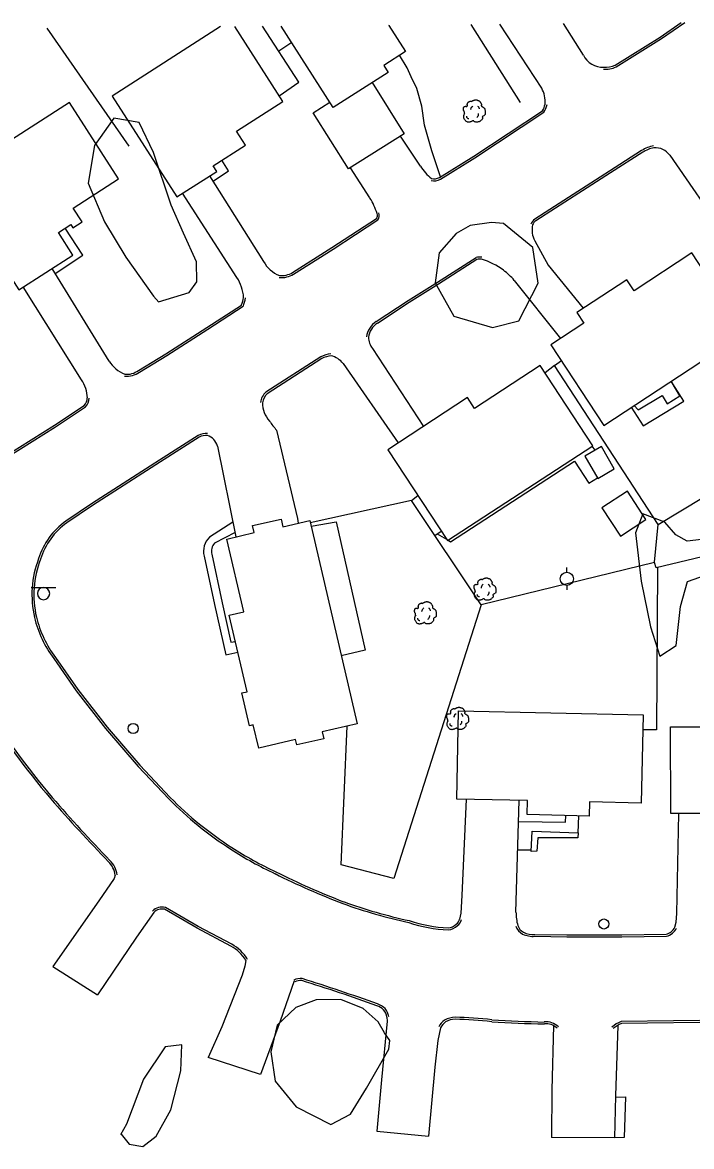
# Model space of a CAD drawing. Extents: x 2145380 to 2157287, y 139568 to 149130.
# Drawn here: x 2149038.2 to 2149241.2, y 143337.1 to 143678.3 of the extents above; entities that cross this region are included whole.
import ezdxf

# ---------------------------------------------------------------- set-up
doc = ezdxf.new("R2010")
doc.units = 0
for name, color, linetype in [('Default', 7, 'Continuous'), ('TOPO_Asphalt', 7, 'Continuous'), ('TOPO_Building', 7, 'Continuous'), ('TOPO_Concrete', 7, 'Continuous'), ('TOPO_Curb Back', 7, 'Continuous'), ('TOPO_Fence', 7, 'Continuous'), ('TOPO_Misc Line', 7, 'Continuous'), ('TOPO_Power Pole', 7, 'Continuous'), ('TOPO_Sidewalk', 7, 'Continuous'), ('TOPO_Sign', 7, 'Continuous'), ('TOPO_Tree', 7, 'Continuous'), ('TOPO_Tree Line', 7, 'Continuous'), ('TOPO_Wall Freestanding', 7, 'Continuous'), ('TOPO_Water Meter', 7, 'Continuous')]:
    doc.layers.add(name, color=color, linetype=linetype)

# ---------------------------------------------------------------- blocks, each defined once
blk = doc.blocks.new('POWPOL')
at = {"layer": 'TOPO_Power Pole'}
for p, q in [((0, 10.2), (0, 17.3)), ((0, -10.2), (0, -17.3))]:
    blk.add_line(p, q, dxfattribs=at)
blk.add_circle((0, 0), 10.2, dxfattribs=at)
blk = doc.blocks.new('TREE')
at = {"layer": 'TOPO_Tree'}
for points in [[(-14.1, -0.4), (-14.2, 0.5), (-14.4, 1.4), (-14.6, 2.3), (-14.8, 3.2), (-15.5, 4), (-15.7, 4.9), (-15.8, 5.6), (-15.7, 6.3), (-15.7, 7), (-15.6, 7.9), (-15.7, 8.8), (-15.1, 9.7), (-14.6, 10.4), (-13.8, 10.5), (-13, 10.7), (-12.2, 11), (-11.1, 10), (-10.4, 10.7), (-9.4, 11.7), (-10.3, 13.3), (-9.8, 14.4), (-9.6, 15.1), (-9.3, 15.9), (-8.8, 16.5), (-8.2, 17.3), (-7.5, 17.7), (-6.7, 18.1), (-6.1, 18.4), (-5.6, 18.6), (-5.1, 18.7), (-4.5, 18.7), (-4, 18.5), (-3.5, 18.1)], [(-3.5, 17.6), (-3.1, 18.3), (-2.6, 18.8), (-1.9, 19.2), (-1, 19.7), (-0.2, 20), (0.7, 20.2), (1.6, 20.5), (2.5, 20.8), (3.4, 20.8), (4.1, 20.7), (4.8, 20.5), (5.5, 20.2), (6.4, 19.9), (7.3, 19.7), (8.2, 19.2), (9.4, 18.4), (10, 17.2), (10.8, 16), (11.2, 15.3), (11.6, 14.6), (11.9, 13.9), (12.2, 13.1), (11.4, 12), (11.9, 11.2), (12, 11), (12.2, 10.9), (12.4, 10.7), (12.9, 10.4), (13.5, 10), (14, 9.7), (14.7, 9.2), (15.4, 8.7), (16.1, 8.1), (16.7, 7.5), (16.9, 6.7), (17.1, 6), (17.6, 4.4), (17.7, 2.8), (17.7, 1.2), (17.7, -0.2), (17.8, -2.2), (16.6, -3), (15.5, -3.8), (14.3, -4.6), (13.2, -5.3)], [(13.2, -5.3), (13.3, -5.8), (13.4, -6.3), (13.4, -6.7), (13.8, -8.5), (12.2, -10), (10.8, -11.5), (10, -12.3), (9.1, -12.8), (8.2, -13.1), (6, -13.8), (3.3, -13.6), (1.3, -13.1), (0.5, -12.9), (-0.1, -11.4), (-0.8, -11.5), (-2, -11.6), (-3.3, -12.8), (-4.5, -13.1), (-6.1, -13.5), (-7.8, -14), (-9.3, -13.6), (-11.4, -13.1), (-12.8, -11.4), (-14.1, -9.4), (-15.3, -7.3), (-15.6, -5.1), (-15.1, -3), (-14.9, -1.9), (-13.9, -0.8), (-13.5, 0.1)], [(-4.2, 5.1), (-4.5, 6.1), (-4.3, 7.2), (-3.8, 8.2), (-3.3, 9.3), (-2.7, 10.3), (-1.6, 11)], [(5.9, 11.2), (6.5, 10.7), (7, 10.2), (7.4, 9.5), (7.9, 8.6), (8.3, 7.6), (8.5, 6.6)], [(-11.4, -4.5), (-11.5, -5.4), (-11, -6.3), (-10.1, -7.2), (-9.3, -8), (-8.5, -8.3), (-7.7, -8.1)], [(4.8, -6.3), (5.7, -5.7), (6.3, -4.9), (6.8, -3.9), (7.4, -2.8), (7.6, -1.7), (7.5, -0.6)]]:
    blk.add_open_spline(points, degree=3, dxfattribs=at)
blk = doc.blocks.new('WTRMTR')
at = {"layer": 'Default'}
blk.add_circle((0, 0), 3.89, dxfattribs=at)

msp = doc.modelspace()

# ---------------------------------------------------------------- linework, layer by layer
at = {"layer": 'TOPO_Asphalt'}
msp.add_line((2149047.44, 143391.71), (2149060.94, 143383.14), dxfattribs=at)
for points in [[(2149195.75, 143658.36), (2149183.04, 143677.8)], [(2149208.4, 143668.4), (2149202.32, 143677.98)], [(2149158.97, 143634.69), (2149152.92, 143643.74)], [(2149234.62, 143638), (2149251.55, 143613.54)], [(2149143.62, 143625.02), (2149137.72, 143634.22)], [(2149111.38, 143605.73), (2149095.08, 143631.78)], [(2149103.28, 143600.86), (2149086.74, 143626.44)], [(2149193.63, 143612.04), (2149197.7, 143604.6), (2149208.37, 143591.54)], [(2149064.51, 143575.51), (2149047.16, 143603.63)], [(2149056.12, 143569.85), (2149038.39, 143598.01)], [(2149187.42, 143600.01), (2149201.5, 143582.41)], [(2149144.43, 143579.31), (2149159.92, 143555.69)], [(2149135.49, 143574.74), (2149152.21, 143550.65)], [(2149115.31, 143554.54), (2149121.6, 143527.75), (2149121.88, 143526.31)], [(2149097.33, 143549.71), (2149102.98, 143522.13)], [(2149170.86, 143406.09), (2149171.27, 143407.87), (2149171.65, 143413.31), (2149172.9, 143442.48)], [(2149187.94, 143408.2), (2149188.96, 143442.12)], [(2149236.14, 143403.62), (2149236.6, 143405.13), (2149236.76, 143407.79), (2149237.41, 143438.13)], [(2149066.35, 143419.42), (2149065.96, 143418.47), (2149061.32, 143411.61), (2149047.44, 143391.71), (2149047.41, 143391.66)], [(2149078.04, 143408.12), (2149072.82, 143400.62), (2149060.94, 143383.14)], [(2149105.95, 143393.55), (2149105.65, 143391.76), (2149104.84, 143389.03), (2149098.67, 143373.4), (2149094.57, 143364.08)], [(2149120.68, 143387.33), (2149116.36, 143375.11), (2149110.44, 143358.91), (2149094.57, 143364.08)], [(2149148.76, 143376.34), (2149148.81, 143375.09), (2149147.12, 143357.29), (2149145.76, 143341.71), (2149161.41, 143340.2)], [(2149165.02, 143373.12), (2149164.28, 143369.27), (2149163.28, 143361.15), (2149161.41, 143340.2)], [(2149218.83, 143373.83), (2149218.12, 143352.43), (2149217.81, 143339.74), (2149198.72, 143339.83)], [(2149199.32, 143373.76), (2149198.87, 143354.18), (2149198.72, 143339.83)]]:
    msp.add_lwpolyline(points, dxfattribs=at)
for centre, radius, start, end in [((2149214.32, 143671.37), 6.63, 206.6731, 271.8943), ((2149188.47, 143654.29), 8.34, 354.4894, 29.2542), ((2149230.21, 143634.83), 5.43, 35.6864, 94.1887), ((2149171.62, 143642.55), 14.89, 211.8155, 231.3937), ((2149127.04, 143614.54), 19.61, 17.078, 32.2849), ((2149200.06, 143615.32), 7.22, 167.8968, 207.0259), ((2149119.54, 143610.09), 9.25, 208.0679, 248.6538), ((2149170.72, 143584.52), 22.93, 54.0626, 72.8477), ((2149168.64, 143583.48), 25.02, 41.3629, 51.6004), ((2149092.56, 143593.94), 12.76, 3.9122, 32.8253), ((2149148.84, 143582.91), 5.69, 181.7223, 219.1899), ((2149072.66, 143580.38), 9.49, 210.85, 248.8324), ((2149130.35, 143570.87), 6.43, 36.9717, 76.3111), ((2149046.99, 143563.92), 10.89, 2.2214, 32.9913), ((2149119.46, 143562.98), 8.47, 180.6434, 221.9842), ((2149126.76, 143565.64), 15.94, 211.4884, 224.092), ((2149092.61, 143548.32), 4.93, 16.4595, 69.5399), ((2149204.97, 143408.41), 17.03, 180.7147, 194.464)]:
    msp.add_arc(centre, radius, start, end, dxfattribs=at)
at = {"layer": 'TOPO_Building'}
for points in [[(2149098.31, 143677.05), (2149065.4, 143655.97), (2149085.02, 143625.34), (2149097.12, 143633.09), (2149096.03, 143634.8), (2149105.88, 143641.1), (2149103.17, 143645.33), (2149117.22, 143654.33), (2149102.64, 143677.09)], [(2149149.47, 143677.51), (2149149.33, 143677.42), (2149154.4, 143669.5), (2149147.8, 143665.27), (2149149.15, 143663.15), (2149132.51, 143652.5), (2149116.69, 143677.22)]]:
    msp.add_lwpolyline(points, dxfattribs=at)
for points in [[(2149052.45, 143654.01), (2149015.74, 143630.47), (2149037.09, 143597.17), (2149053.48, 143607.68), (2149049.07, 143614.56), (2149052.86, 143616.99), (2149053.49, 143616), (2149056.25, 143617.77), (2149053.57, 143621.96), (2149067.34, 143630.79)], [(2149198.57, 143580.49), (2149214.6, 143556), (2149257.29, 143583.95), (2149241.33, 143608.34), (2149223.77, 143596.84), (2149221.58, 143600.19), (2149206.44, 143590.27), (2149208.56, 143587.03)], [(2149149.09, 143548.61), (2149167.13, 143521), (2149211.23, 143549.82), (2149195.31, 143574.18), (2149175.41, 143561.16), (2149173.28, 143564.42)], [(2149208.85, 143546.61), (2149212.76, 143539.9), (2149217.78, 143542.82), (2149213.87, 143549.53)], [(2149221.76, 143536.03), (2149214.04, 143530.96), (2149219.68, 143522.37), (2149227.4, 143527.44)], [(2149125.35, 143527.12), (2149139.71, 143465.37), (2149129.14, 143462.91), (2149129.62, 143460.86), (2149121.44, 143458.96), (2149121.05, 143460.62), (2149109.88, 143458.02), (2149108.23, 143465.1), (2149107.03, 143464.82), (2149104.73, 143474.74), (2149106.34, 143475.12), (2149100.93, 143498.4), (2149105.34, 143499.43), (2149100.22, 143521.49), (2149108.5, 143523.42), (2149108.01, 143525.55), (2149116.66, 143527.56), (2149117.2, 143525.23)], [(2149226.5, 143468.1), (2149225.9, 143441.31), (2149210.22, 143441.66), (2149210.13, 143437.39), (2149191.34, 143437.81), (2149191.44, 143442.07), (2149169.95, 143442.55), (2149170.55, 143469.36)], [(2149245.87, 143468.3), (2149281.67, 143468.4), (2149281.75, 143441.45), (2149257.49, 143441.38), (2149257.5, 143438.18), (2149234.94, 143438.12), (2149234.87, 143464.48), (2149245.88, 143464.51)]]:
    msp.add_lwpolyline(points, close=True, dxfattribs=at)
at = {"layer": 'TOPO_Concrete'}
for points in [[(2149165.04, 143631.49), (2149162.37, 143639.34), (2149160.14, 143647.12), (2149159.35, 143652.92), (2149157.91, 143658.28), (2149156.16, 143661.77), (2149154.88, 143664.58), (2149152.61, 143668.34)], [(2149223.83, 143562.05), (2149225.02, 143560.67), (2149232.36, 143565.1), (2149233.84, 143562.55), (2149237.68, 143564.96), (2149235.06, 143569.4)], [(2149125.76, 143525.38), (2149133.36, 143526.73), (2149142.19, 143487.75), (2149134.9, 143486.03)]]:
    msp.add_lwpolyline(points, dxfattribs=at)
at = {"layer": 'TOPO_Curb Back'}
for points in [[(2149218.06, 143665.37), (2149231.75, 143673.89), (2149238.09, 143678.29)], [(2149218.35, 143664.84), (2149232.08, 143673.39), (2149239.16, 143678.3)], [(2149164.72, 143631.29), (2149175.12, 143637.74), (2149195.98, 143651.47)], [(2149165.04, 143630.78), (2149175.44, 143637.23), (2149196.42, 143651.04)], [(2149226.08, 143639.39), (2149216.3, 143633.2), (2149198.22, 143621.48), (2149193.64, 143618.6)], [(2149226.41, 143638.89), (2149216.62, 143632.69), (2149198.54, 143620.97), (2149193.97, 143618.1)], [(2149120.15, 143602.39), (2149132.09, 143610.03), (2149145.58, 143618.83)], [(2149120.46, 143601.88), (2149132.42, 143609.52), (2149146, 143618.39)], [(2149145.56, 143587.53), (2149155.25, 143593.91), (2149164.15, 143599.42), (2149175.86, 143606.95)], [(2149145.89, 143587.03), (2149155.57, 143593.4), (2149164.47, 143598.91), (2149176.11, 143606.4)], [(2149073.36, 143572.68), (2149081.65, 143577.74), (2149094.12, 143585.71), (2149104.7, 143592.53)], [(2149073.7, 143572.18), (2149081.97, 143577.23), (2149094.44, 143585.21), (2149105.2, 143592.15)], [(2149128.71, 143576.81), (2149112.05, 143566.07)], [(2149129, 143576.29), (2149112.42, 143565.6)], [(2149027.7, 143543.31), (2149033.76, 143547.17), (2149047.88, 143556.06), (2149056.92, 143562.05)], [(2149028, 143542.79), (2149034.08, 143546.67), (2149048.2, 143555.56), (2149057.32, 143561.6)], [(2149091.53, 143552.92), (2149079.74, 143545.44), (2149059.08, 143532.13), (2149051.34, 143526.93)], [(2149091.84, 143552.4), (2149080.06, 143544.93), (2149059.41, 143531.63), (2149051.68, 143526.43)], [(2149048.17, 143485.52), (2149054.96, 143475.77), (2149063.85, 143464.38), (2149073.75, 143452.79), (2149083.01, 143443.05)], [(2149047.68, 143485.17), (2149054.48, 143475.42), (2149063.39, 143464), (2149073.31, 143452.39), (2149082.58, 143442.63)], [(2149101.45, 143397.92), (2149091.23, 143403.36), (2149081.33, 143409.08)], [(2149101.73, 143398.45), (2149091.52, 143403.88), (2149081.55, 143409.64)], [(2149193.67, 143401.47), (2149203.34, 143401.29), (2149220.07, 143401.27), (2149233.53, 143401.5)], [(2149193.69, 143400.87), (2149203.34, 143400.69), (2149220.08, 143400.67), (2149233.61, 143400.91)], [(2149251.66, 143375.42), (2149219.84, 143374.97)], [(2149251.67, 143374.82), (2149219.96, 143374.37)]]:
    msp.add_lwpolyline(points, dxfattribs=at)
for centre, radius, start, end in [((2149215.2, 143671.33), 7.21, 264.2847, 295.8973), ((2149215.2, 143671.33), 6.61, 264.2851, 295.6307), ((2149191.16, 143654.53), 5.71, 327.5681, 349.4505), ((2149191.16, 143654.53), 6.31, 326.3773, 349.4485), ((2149231.04, 143632.24), 8.7, 98.6852, 124.7552), ((2149231.04, 143632.24), 8.1, 98.6868, 124.8424), ((2149163.08, 143633.88), 3.67, 255.9196, 302.3361), ((2149163.08, 143633.88), 3.07, 255.9153, 302.3884), ((2149144.3, 143619.76), 1.59, 324.1794, 19.9696), ((2149144.29, 143619.76), 2.19, 321.0405, 19.9657), ((2149195.41, 143615.99), 3.15, 124.1009, 160.7763), ((2149195.41, 143615.99), 2.55, 124.3113, 160.7785), ((2149176.87, 143603.35), 3.74, 78.7451, 105.6599), ((2149176.87, 143603.35), 3.14, 78.7454, 104.0874), ((2149116.73, 143608.14), 7.29, 265.254, 300.7854), ((2149116.73, 143608.14), 6.69, 265.2538, 300.7061), ((2149077.74, 143600.77), 28.19, 343.0176, 347.81), ((2149077.69, 143600.78), 28.84, 342.5851, 347.8078), ((2149149.35, 143581.8), 6.87, 123.4682, 171.3799), ((2149149.35, 143581.8), 6.27, 123.4726, 171.3807), ((2149133.02, 143567.81), 9.99, 97.036, 115.6234), ((2149133.02, 143567.81), 9.39, 97.0322, 115.3981), ((2149069.88, 143577.19), 6.3, 263.5054, 307.3779), ((2149069.88, 143577.19), 5.7, 263.5036, 307.6868), ((2149054.01, 143564.59), 3.86, 318.936, 356.2351), ((2149054.01, 143564.59), 4.46, 317.8544, 356.2354), ((2149115.64, 143562.17), 5.3, 132.5744, 171.2982), ((2149115.64, 143562.17), 4.7, 133.182, 171.2969), ((2149093.96, 143548.55), 5, 85.1666, 119.0562), ((2149093.96, 143548.55), 4.4, 85.1674, 118.8361), ((2149063.95, 143509.09), 21.84, 125.2567, 162.808), ((2149063.95, 143509.09), 21.24, 125.2755, 162.8614), ((2149071.83, 143504.53), 30.78, 159.0312, 192.892), ((2149071.83, 143504.53), 30.18, 158.9925, 192.8837), ((2149075.89, 143506.02), 35.08, 193.7803, 216.4783), ((2149075.89, 143506.02), 34.48, 193.788, 216.4923), ((2149252.37, 143616.55), 268.69, 212.5896, 220.2262), ((2149252.38, 143616.55), 269.3, 212.5921, 220.2266), ((2149386.94, 143736.33), 449.41, 220.8059, 224.1118), ((2149386.96, 143736.34), 448.84, 220.8063, 224.1108), ((2149158.36, 143516.81), 106.04, 224.3894, 237.5033), ((2149158.36, 143516.81), 105.45, 224.3926, 237.5051), ((2149160.32, 143517.43), 107.63, 236.8004, 244.9937), ((2149160.31, 143517.41), 107, 236.7971, 244.9986), ((2149059.2, 143418.36), 7.83, 8.4075, 45.3413), ((2149059.2, 143418.37), 7.23, 8.4065, 45.392), ((2149217.3, 143624.6), 228.33, 243.406, 249.0335), ((2149217.3, 143624.62), 228.94, 243.4083, 249.0348), ((2149188.57, 143557.73), 156.23, 250.0966, 257.7471), ((2149188.58, 143557.74), 155.64, 250.0991, 257.7588), ((2149080.57, 143405.56), 4.2, 76.4724, 134.602), ((2149080.57, 143405.56), 3.6, 77.8041, 134.6008), ((2149169.39, 143447.12), 44.32, 251.6278, 267.3843), ((2149169.39, 143447.12), 43.72, 251.5858, 267.3547), ((2149167.26, 143406.94), 4.09, 271.5279, 316.4757), ((2149167.26, 143406.94), 3.49, 271.8753, 317.2727), ((2149168.18, 143406.8), 2.77, 306.3065, 345.1705), ((2149168.18, 143406.8), 3.37, 307.2996, 345.1687), ((2149192.07, 143405.42), 4.4, 199.3887, 241.1399), ((2149192.07, 143405.42), 3.8, 199.3881, 240.8278), ((2149232.46, 143405.5), 4.14, 285.0121, 332.9189), ((2149232.46, 143405.5), 4.74, 284.0895, 332.9197), ((2149193.16, 143408.51), 7.66, 245.1528, 273.9597), ((2149193.16, 143408.51), 7.06, 245.3261, 274.1703), ((2149095.47, 143387.26), 12.22, 30.981, 60.7421), ((2149095.48, 143387.26), 12.82, 30.9798, 60.7722), ((2149122.57, 143383.45), 4.61, 84.0183, 115.9848), ((2149122.57, 143383.45), 4.01, 84.8449, 115.9841), ((2148960.33, 142867.24), 545.03, 70.1156, 72.6422), ((2148960.33, 142867.25), 545.62, 70.1182, 72.6487), ((2149144.63, 143375.75), 4.17, 8.2295, 75.0756), ((2149144.63, 143375.75), 4.77, 8.2314, 74.7522), ((2149169.79, 143368.88), 7.44, 92.5268, 118.1225), ((2149164.84, 143229.45), 146.94, 83.8212, 88.1959), ((2149170.24, 143370.16), 6.6, 126.8142, 150.3614), ((2149170.24, 143370.16), 6, 127.2489, 150.3614), ((2149169.79, 143368.88), 6.84, 92.717, 117.7379), ((2149164.84, 143229.44), 146.35, 83.8157, 88.1868), ((2149207.45, 143819.3), 445.17, 266.542, 268.5974), ((2149207.45, 143819.18), 444.46, 266.5437, 268.5921), ((2149197.15, 143369.62), 5.28, 46.0735, 96.7703), ((2149197.15, 143369.62), 4.68, 46.0748, 97.2791), ((2149223.37, 143365.85), 9.78, 111.1532, 130.2291), ((2149223.37, 143365.85), 9.19, 111.8161, 130.2284)]:
    msp.add_arc(centre, radius, start, end, dxfattribs=at)
at = {"layer": 'TOPO_Fence'}
for p, q in [((2149045.58, 143676.58), (2149070.47, 143640.75)), ((2149189.3, 143654.05), (2149174.38, 143677.73)), ((2149119.88, 143672.24), (2149115.97, 143669.6)), ((2149199.62, 143574.19), (2149201.72, 143575.68)), ((2149156.23, 143533.16), (2149158.2, 143534.67)), ((2149163.31, 143522.57), (2149165.26, 143523.88))]:
    msp.add_line(p, q, dxfattribs=at)
for points in [[(2149116.1, 143656.08), (2149122.09, 143660.16), (2149111.06, 143677.17)], [(2149231.09, 143525.93), (2149280.23, 143555.51), (2149261.78, 143583.24), (2149257.28, 143583.94)], [(2149230.03, 143514.41), (2149231.09, 143525.93), (2149199.62, 143574.19), (2149196.76, 143571.96)], [(2149222.95, 143561.47), (2149226.59, 143555.86), (2149238.9, 143563.35), (2149235.07, 143569.4)], [(2149390.75, 143554.04), (2149331.39, 143536.92), (2149272.41, 143522.75), (2149230.54, 143512.77), (2149229.97, 143514.37), (2149177.38, 143501.54), (2149150.87, 143418.47), (2149134.89, 143422.61), (2149136.76, 143464.68)], [(2149177.38, 143501.54), (2149156.23, 143533.16), (2149125.51, 143526.44)], [(2149230.89, 143512.85), (2149230.56, 143463.57), (2149226.39, 143463.51)]]:
    msp.add_lwpolyline(points, dxfattribs=at)
at = {"layer": 'TOPO_Misc Line'}
msp.add_lwpolyline([(2149144.3, 143660.04), (2149154.06, 143644.45), (2149137.09, 143633.83), (2149126.39, 143650.92), (2149131.48, 143654.1)], dxfattribs=at)
at = {"layer": 'TOPO_Sidewalk'}
for p, q in [((2149212.01, 143548.45), (2149211.05, 143549.71)), ((2149164.04, 143523.06), (2149166.88, 143521.4)), ((2149206.77, 143432.3), (2149207.04, 143437.46)), ((2149192.6, 143427.03), (2149188.51, 143427))]:
    msp.add_line(p, q, dxfattribs=at)
for points in [[(2149096.08, 143630.17), (2149100.73, 143633.29), (2149098.72, 143636.52)], [(2149048.13, 143602.05), (2149056.46, 143607.64), (2149051.13, 143615.88)], [(2149167.33, 143521.13), (2149168.11, 143520.68), (2149205.69, 143545.1), (2149210.09, 143538.4), (2149212.66, 143540.07)], [(2149102.07, 143526.6), (2149094.94, 143522.07)], [(2149102.7, 143523.51), (2149096.46, 143520.21)], [(2149093.31, 143516.32), (2149096.48, 143501.59), (2149099.88, 143486.33), (2149103.54, 143487.17)], [(2149095.63, 143516.87), (2149098.81, 143502.11), (2149101.45, 143490.17), (2149102.79, 143490.41)], [(2149188.77, 143435.77), (2149202.97, 143435.56), (2149203.04, 143437.55)], [(2149218.11, 143352.08), (2149221.16, 143352.16), (2149220.73, 143339.84), (2149217.81, 143339.74)]]:
    msp.add_lwpolyline(points, dxfattribs=at)
for radius, start, end in [(6, 134.2825, 194.0845), (3.61, 137.7345, 194.643)]:
    msp.add_arc((2149099.13, 143517.78), radius, start, end, dxfattribs=at)
at = {"layer": 'TOPO_Sign'}
for points in [[(2149040.84, 143506.79), (2149048.33, 143506.8)], [(2149044.59, 143506.79), (2149044.59, 143506.79)], [(2149042.72, 143504.93), (2149042.72, 143504.93)], [(2149044.59, 143503.06), (2149044.59, 143503.06)], [(2149046.46, 143504.93), (2149046.46, 143504.93)]]:
    msp.add_lwpolyline(points, dxfattribs=at)
for start, end in [(90, 180), (360, 90), (180, 270), (270, 0)]:
    msp.add_arc((2149044.59, 143504.93), 1.87, start, end, dxfattribs=at)
at = {"layer": 'TOPO_Tree Line'}
for points in [[(2149079.48, 143593.46), (2149088.76, 143596.36), (2149091.1, 143599.54), (2149090.96, 143605.62), (2149087.09, 143614.35), (2149083.34, 143622.89), (2149077.92, 143638.85), (2149073.64, 143647.97), (2149065.95, 143649.28), (2149060.08, 143640.99), (2149058.16, 143629.51), (2149063.08, 143617.76), (2149069.58, 143607.04), (2149077.96, 143595.23), (2149079.55, 143593.37)], [(2149180.47, 143617.6), (2149174.01, 143616.63), (2149169.77, 143614.26), (2149164.65, 143608.41), (2149163.44, 143599.26), (2149169.1, 143589.15), (2149180.85, 143585.68), (2149188.85, 143587.7), (2149194.73, 143599.16), (2149193.02, 143610.02), (2149184.19, 143617.29), (2149180.47, 143617.6)], [(2149254.66, 143522.52), (2149239.87, 143520.84), (2149236.48, 143522.72), (2149233.11, 143526.59), (2149226.45, 143529.11), (2149224.22, 143523.36), (2149225.95, 143508.73), (2149228.79, 143494.87), (2149231.63, 143485.95), (2149236.58, 143489.16), (2149237.87, 143501.01), (2149240.01, 143508.56), (2149247.16, 143511.14)], [(2149149.67, 143369.25), (2149148.09, 143371.57), (2149146.17, 143374.95), (2149141.59, 143378.94), (2149134.84, 143381.66), (2149127.29, 143381.57), (2149121.12, 143379.29), (2149115.48, 143373.91), (2149113.51, 143365.75), (2149114.84, 143356.91), (2149121.28, 143349.07), (2149131.79, 143343.69), (2149137.77, 143346.85), (2149142.59, 143354.76), (2149149.4, 143366.59), (2149149.67, 143369.25)], [(2149068.09, 143340.78), (2149070.6, 143337.72), (2149074.74, 143337.05), (2149078.77, 143340.19), (2149083.23, 143348.19), (2149086.23, 143360.01), (2149086.5, 143367.88), (2149081.44, 143367.29), (2149074.87, 143357.53), (2149069.74, 143343.79), (2149067.98, 143340.58)]]:
    msp.add_lwpolyline(points, dxfattribs=at)
at = {"layer": 'TOPO_Wall Freestanding'}
msp.add_lwpolyline([(2149192.58, 143426.65), (2149192.84, 143432.77), (2149206.77, 143432.3), (2149206.68, 143430.73), (2149194.53, 143430.8), (2149194.32, 143426.77)], close=True, dxfattribs=at)

# ---------------------------------------------------------------- block references
at = {"layer": 'TOPO_Power Pole', "xscale": 0.19685000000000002, "yscale": 0.19685000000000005}
msp.add_blockref('POWPOL', (2149203.4, 143509.42), dxfattribs=at)
at = {"layer": 'TOPO_Tree', "xscale": 0.19685000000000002, "yscale": 0.19685000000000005}
for p in [(2149175.13, 143650.74), (2149178.35, 143505.6), (2149160.28, 143498.39), (2149170.07, 143466.33)]:
    msp.add_blockref('TREE', p, dxfattribs=at)
at = {"layer": 'TOPO_Water Meter', "xscale": 0.39370000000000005, "yscale": 0.3937000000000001}
for p in [(2149071.79, 143463.98), (2149214.63, 143404.61)]:
    msp.add_blockref('WTRMTR', p, dxfattribs=at)

doc.saveas('drawing.dxf')
